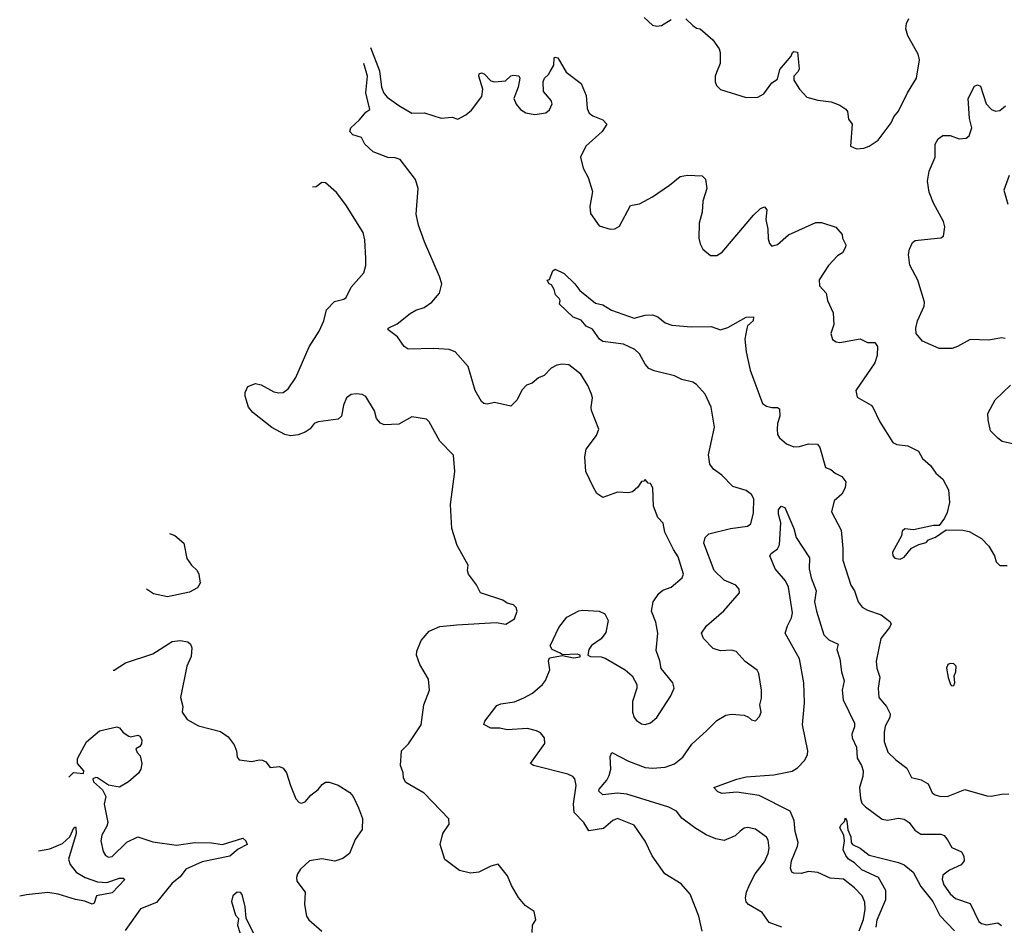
# Model space of a CAD drawing. Extents: x 2133461 to 2293071, y 753526 to 916327.
# Tile 310 of 459: x 2177931 to 2183290, y 891635 to 896563. Entities that reach past the tile are written whole.
import ezdxf

# ---------------------------------------------------------------- set-up
doc = ezdxf.new("R2010")
doc.units = 0

msp = doc.modelspace()

# ---------------------------------------------------------------- linework, layer by layer
at = {"layer": '0CON10XD'}
for points in [[(2181330, 896575), (2181375, 896533.8), (2181398.3, 896528.3), (2181425, 896531.2), (2181476.6, 896563.4)], [(2181557.4, 896567.4), (2181595, 896531.2), (2181615, 896516.7), (2181635, 896512.5), (2181703.2, 896453.2), (2181738, 896405), (2181744.2, 896385), (2181744, 896325), (2181724, 896275), (2181716.2, 896255), (2181716.2, 896225), (2181724.2, 896204.2), (2181745, 896184), (2181885, 896140), (2181947.9, 896142.1), (2181980.9, 896159.1), (2182025, 896220), (2182055, 896240), (2182068.8, 896291.2), (2182130, 896365), (2182137.5, 896385), (2182145, 896390), (2182165, 896386.7), (2182174, 896295), (2182168.8, 896281.2), (2182143.8, 896255), (2182144.3, 896234.3), (2182176.2, 896185), (2182215, 896142), (2182275.6, 896125.6), (2182346.8, 896116.8), (2182395, 896098.8), (2182427, 896077), (2182436.4, 896063.6), (2182442.3, 896022.3), (2182461.2, 895995), (2182453.3, 895875), (2182485, 895860), (2182525, 895863.8), (2182555, 895874), (2182603.2, 895906.8), (2182675, 896001.2), (2182688, 896035), (2182714.1, 896065.9), (2182764, 896165), (2182811.4, 896245), (2182829.2, 896345), (2182822, 896375), (2182764.2, 896475), (2182754.2, 896514.2), (2182757.7, 896542.3), (2182771.2, 896568.8)], [(2179839.7, 896411.3), (2179889.2, 896285), (2179899.6, 896195), (2179913, 896163), (2179932, 896142), (2179995, 896096.4), (2180065, 896054.4), (2180135, 896057.1), (2180225, 896027.5), (2180285, 896032.5), (2180315, 896022.5), (2180360, 896045), (2180389.3, 896070.7), (2180446.2, 896145), (2180451.2, 896185), (2180430, 896255), (2180431.2, 896268.8), (2180445, 896273.3), (2180458.8, 896268.8), (2180495, 896231.2), (2180515, 896224), (2180575, 896231.2), (2180605, 896257.5), (2180618.3, 896261.7), (2180648.3, 896258.3), (2180652.5, 896245), (2180643.3, 896195), (2180621.2, 896135), (2180634.2, 896104.2), (2180656.7, 896075), (2180685, 896056.2), (2180735, 896048), (2180795, 896056.2), (2180815, 896072.5), (2180828.8, 896105), (2180823.6, 896123.6), (2180782.3, 896172.3), (2180780, 896225), (2180786.7, 896245), (2180810, 896265), (2180818, 896282), (2180837.5, 896315), (2180840, 896355), (2180845, 896360), (2180860, 896355), (2180905, 896277.5), (2180987.5, 896215), (2181015, 896150), (2181019.3, 896079.3), (2181030, 896055), (2181050, 896040), (2181105, 896018.8), (2181126.7, 895995), (2181102, 895955), (2181012, 895875), (2180983.8, 895815), (2180997.5, 895755), (2181026, 895705), (2181048.3, 895628.3), (2181034.2, 895545.8), (2181037.7, 895507.7), (2181085, 895441.2), (2181145, 895423.8), (2181170, 895425), (2181195, 895440), (2181255, 895552.5), (2181305, 895561.2), (2181375, 895598.6), (2181468.2, 895661.8), (2181525, 895709.2), (2181565, 895717.5), (2181645, 895713.8), (2181663.3, 895695), (2181670.6, 895645), (2181650, 895575), (2181645.9, 895515.9), (2181628.6, 895455), (2181628, 895375), (2181634.2, 895344.2), (2181648.8, 895315), (2181690.5, 895280.5), (2181725, 895280), (2181755, 895298.8), (2181925, 895500), (2181963.8, 895535), (2181985, 895543.8), (2181997.7, 895527.7), (2181992, 895475), (2182003.8, 895423.8), (2182005, 895370), (2182011.2, 895345), (2182025, 895330), (2182055, 895340), (2182115, 895392.9), (2182265, 895460), (2182295, 895460), (2182373.9, 895433.9), (2182407.5, 895395), (2182410, 895375), (2182427, 895337), (2182426, 895325), (2182410, 895295), (2182382.3, 895277.7), (2182332.5, 895225), (2182282.3, 895147.7), (2182284.2, 895115), (2182302, 895095), (2182320, 895075), (2182327.5, 895035), (2182357.7, 894967.7), (2182362, 894905), (2182346.7, 894855), (2182355, 894822.5), (2182375, 894810), (2182395, 894806.7), (2182505.9, 894825.9), (2182545, 894806.7), (2182585, 894806.7), (2182600, 894785), (2182598, 894735), (2182585.8, 894695), (2182481.2, 894545), (2182489.3, 894509.3), (2182565, 894466.2), (2182575, 894453.8), (2182613.3, 894375), (2182683.1, 894263.1), (2182705, 894250.8), (2182764.1, 894244.1), (2182822.5, 894215), (2182844.3, 894174.3), (2182887.7, 894137.7), (2182916.7, 894095), (2182955, 894062.5), (2182986.7, 894005), (2182991.2, 893935), (2182979.3, 893880.7), (2182965, 893850), (2182935, 893810), (2182905, 893810), (2182795, 893786.7), (2182748.3, 893791.7), (2182735, 893780), (2182731.2, 893755), (2182682, 893665), (2182684, 893645), (2182695, 893633.3), (2182723, 893627), (2182745, 893638.8), (2182785, 893686.7), (2182825, 893706.7), (2182865, 893717.5), (2182876.7, 893733.3), (2182915, 893747.5), (2182973, 893787), (2183065, 893786), (2183098.8, 893778.8), (2183165, 893740), (2183205, 893698.8), (2183236.2, 893645), (2183245, 893612.5), (2183265, 893592.5), (2183305, 893592.5)], [(2180946.1, 892296.1), (2180960, 892395), (2180951.9, 892431.9), (2180941.2, 892445), (2180915, 892457.5), (2180727.5, 892505), (2180712, 892515), (2180789.4, 892625), (2180786.9, 892655), (2180765, 892681.9), (2180744.1, 892694.1), (2180695, 892706.7), (2180585, 892698.9), (2180545, 892707.8), (2180495, 892707.5), (2180457, 892727), (2180462, 892745), (2180528.3, 892831.7), (2180549.1, 892840.9), (2180625, 892850.6), (2180675, 892871.9), (2180721.7, 892898.3), (2180776, 892945), (2180793.4, 892966.6), (2180815.7, 893025), (2180810, 893075), (2180815, 893091.2), (2180885, 893103.8), (2180945, 893090), (2180982.5, 893095), (2180982.5, 893105), (2180965, 893110.8), (2180886.2, 893106.2), (2180872.5, 893115), (2180828.8, 893135), (2180818.1, 893155), (2180865, 893256.2), (2180908.3, 893311.7), (2180974.2, 893345.8), (2180995, 893350), (2181085, 893344.2), (2181115, 893330), (2181134.2, 893294.2), (2181121.7, 893228.3), (2181095, 893194.2), (2181042.9, 893157.1), (2181028.9, 893135), (2181023.8, 893105), (2181037.6, 893097.6), (2181095.4, 893095.4), (2181118, 893088), (2181226.7, 893025), (2181265, 892993.3), (2181290, 892945), (2181290, 892925), (2181266.8, 892853.2), (2181266.1, 892793.9), (2181275.8, 892765.8), (2181288.8, 892748.8), (2181315, 892731.2), (2181335, 892728), (2181365, 892737.5), (2181398.1, 892765), (2181475.5, 892884.5), (2181494, 892925), (2181486.2, 892955), (2181422.3, 893032.3), (2181415.8, 893075), (2181395, 893130), (2181404.4, 893225), (2181394, 893285), (2181370, 893345), (2181379.2, 893395), (2181408.9, 893441.1), (2181431.7, 893458.3), (2181476.7, 893475), (2181537.5, 893525), (2181543.3, 893545), (2181515, 893640), (2181489.1, 893679.1), (2181442.9, 893775), (2181433.3, 893823.3), (2181404.1, 893854.1), (2181381.2, 893915), (2181377.5, 894015), (2181365, 894040), (2181351.7, 894041.7), (2181335, 894060), (2181328.3, 894051.7), (2181315, 894050), (2181295, 894020), (2181267, 893993), (2181245, 893987.5), (2181185, 893992.5), (2181105, 893963.3), (2181072.5, 893985), (2181051.7, 894021.7), (2181012.9, 894105), (2181007.1, 894185), (2181015, 894226.7), (2181070.5, 894299.5), (2181083.8, 894335), (2181043.9, 894436.1), (2181040.8, 894455), (2181048.6, 894505), (2181042.9, 894525), (2181022.7, 894572.7), (2180985, 894633.3), (2180920, 894685), (2180885, 894688), (2180855, 894683.8), (2180823, 894667), (2180785, 894626.7), (2180755, 894613.3), (2180720, 894585), (2180690, 894575), (2180665, 894547.5), (2180638.8, 894495), (2180605, 894460), (2180515, 894480), (2180475, 894470), (2180458, 894475), (2180445, 894485.8), (2180410, 894545), (2180372, 894675), (2180302, 894755), (2180267.8, 894767.8), (2180184.4, 894774.4), (2180045, 894770), (2180022.9, 894785), (2179987.1, 894837.1), (2179936.2, 894875), (2179936.7, 894885), (2179985, 894907.5), (2180056.7, 894965), (2180087, 894983), (2180132.4, 894997.6), (2180174.6, 895025.4), (2180215.6, 895075), (2180228.1, 895125), (2180216.9, 895165), (2180133.8, 895353.8), (2180102.2, 895445), (2180088.6, 895505), (2180099.1, 895645), (2180085, 895693.8), (2180002.3, 895802.3), (2179975, 895812), (2179935, 895812.9), (2179854.3, 895844.3), (2179810, 895885), (2179791.7, 895921.7), (2179745, 895936.2), (2179728.8, 895955), (2179733.3, 895975), (2179781.2, 896018.8), (2179815, 896060), (2179837.5, 896075), (2179814.2, 896165.8), (2179823.9, 896256.1), (2179804.1, 896325.2)], [(2183295, 894828.6), (2183275, 894831.4), (2183205, 894818.6), (2183105, 894822.9), (2183035, 894784.4), (2183005.4, 894774.6), (2182935, 894773.1), (2182845, 894814.2), (2182810.8, 894855), (2182808.6, 894885), (2182816.9, 894925), (2182854.4, 895005), (2182855.6, 895025), (2182818.6, 895145), (2182775, 895227.5), (2182769.2, 895285), (2182773.9, 895313.9), (2182789.5, 895350.5), (2182805, 895362), (2182925, 895374), (2182945, 895376.2), (2182958.8, 895385), (2182966.5, 895435), (2182958.8, 895465), (2182905.5, 895565), (2182881.9, 895625), (2182872.7, 895685), (2182881.1, 895738.9), (2182914.2, 895815), (2182912.9, 895885), (2182929.2, 895915), (2182955, 895932.5), (2182995, 895932.9), (2183045, 895914.4), (2183082.1, 895917.9), (2183098.7, 895931.3), (2183113.1, 895975), (2183100.9, 896025), (2183093.8, 896135), (2183128, 896202), (2183145, 896209.2), (2183160.9, 896200.9), (2183190.8, 896105), (2183220, 896075), (2183242.5, 896065), (2183265, 896069.2), (2183295.8, 896095)], [(2180720, 891595), (2180722.5, 891635), (2180741.2, 891665), (2180730.7, 891710.7), (2180682.3, 891742.3), (2180646.4, 891786.4), (2180608.3, 891851.7), (2180586.7, 891905), (2180535, 891967.5), (2180495, 891956.7), (2180430, 891925), (2180385, 891918.8), (2180325, 891933.3), (2180245, 891992.5), (2180218.8, 892075), (2180233.3, 892135), (2180268.8, 892185), (2180267.5, 892215), (2180133.4, 892353.4), (2180032.3, 892412.3), (2180020, 892435), (2180018.8, 892465), (2180003.9, 892503.9), (2180008.8, 892585), (2180047.3, 892622.7), (2180116.7, 892725), (2180131.2, 892835), (2180161.2, 892915), (2180156, 892975), (2180108.8, 893055), (2180090.8, 893105), (2180092.9, 893127.1), (2180115.9, 893184.1), (2180160, 893235), (2180218.3, 893261.7), (2180309.5, 893269.5), (2180525, 893283.3), (2180576.4, 893273.6), (2180625, 893303.3), (2180638.8, 893345), (2180633.6, 893363.6), (2180618.3, 893378.3), (2180585, 893387.5), (2180560, 893405), (2180440, 893445), (2180417.3, 893487.3), (2180374, 893545), (2180368.8, 893565), (2180372.5, 893595), (2180312.3, 893702.3), (2180283.8, 893795), (2180276, 893925), (2180299.2, 894105), (2180292.5, 894192.5), (2180218.6, 894268.6), (2180159.2, 894375), (2180145, 894389.2), (2180065, 894401.2), (2179995, 894361.2), (2179915, 894357.5), (2179895, 894366.7), (2179873, 894393), (2179862.5, 894435), (2179815, 894512.5), (2179795, 894523.3), (2179763, 894527), (2179735, 894523.3), (2179710, 894505), (2179693.9, 894466.1), (2179683.3, 894405), (2179665, 894388.8), (2179555, 894374.4), (2179534, 894365), (2179512.7, 894337.3), (2179485, 894318.8), (2179446, 894304), (2179405, 894298.8), (2179375, 894306.2), (2179304.3, 894344.3), (2179200, 894425), (2179176.2, 894455), (2179158.8, 894515), (2179158.8, 894535), (2179173.6, 894566.4), (2179215, 894582.5), (2179245, 894576.7), (2179315, 894538.8), (2179342.3, 894532.3), (2179365, 894534), (2179392, 894555), (2179435, 894616.2), (2179506.9, 894783.1), (2179561.7, 894868.3), (2179586.9, 894925), (2179601.2, 894985), (2179645, 895030), (2179695, 895042.9), (2179708.3, 895051.7), (2179735, 895106.7), (2179804.3, 895185.7), (2179814.2, 895225), (2179815.7, 895264.3), (2179810, 895365), (2179800, 895405), (2179705.6, 895555), (2179655, 895622), (2179595, 895676), (2179575, 895676.2), (2179545, 895654), (2179525.6, 895651.2)], [(2183315.8, 895715), (2183288, 895635), (2183309.5, 895559.5)], [(2182080, 891625), (2182010.2, 891650.2), (2181972, 891705), (2181897.5, 891747.5), (2181885, 891762.5), (2181882, 891785), (2181887.5, 891815), (2181902.9, 891855), (2181934.4, 891915), (2181985, 891980.8), (2182004.5, 892025), (2182009.5, 892055), (2182005, 892097.5), (2181995.7, 892115), (2181935, 892158.6), (2181893, 892167), (2181875, 892164.2), (2181852, 892148), (2181825, 892122.5), (2181765, 892096), (2181720, 892105), (2181667.3, 892127.3), (2181605, 892165.7), (2181535, 892218.1), (2181506.4, 892256.4), (2181465, 892278.2), (2181235, 892349.1), (2181185, 892353.4), (2181105.3, 892344.7), (2181083.3, 892365), (2181084.5, 892375.5), (2181126.2, 892425), (2181139, 892451), (2181147.8, 892485), (2181145.6, 892554.4), (2181154.1, 892575.9), (2181245, 892528.2), (2181335, 892494.1), (2181375, 892489.2), (2181445, 892495.4), (2181495, 892513.8), (2181540.6, 892549.4), (2181588.9, 892621.1), (2181670.8, 892695), (2181725, 892750), (2181775, 892778), (2181805, 892784), (2181875, 892778.8), (2181898.3, 892768.3), (2181915, 892752.5), (2181935, 892747.5), (2181958.3, 892771.7), (2181965.8, 892795), (2181960, 892835), (2181968.3, 892871.7), (2181968.1, 892915), (2181954.3, 893004.3), (2181945, 893023.8), (2181880.5, 893070.5), (2181830, 893125), (2181805, 893131.5), (2181745, 893127.8), (2181705, 893141.9), (2181652, 893195), (2181641.2, 893225), (2181670, 893265), (2181763, 893347), (2181848.8, 893445), (2181846.2, 893465), (2181828.8, 893485), (2181765, 893513.5), (2181711.2, 893565), (2181655.5, 893714.5), (2181661.1, 893745), (2181682.5, 893765), (2181800, 893795), (2181893, 893807), (2181911.1, 893818.9), (2181925, 893880), (2181926.7, 893955), (2181915, 893980), (2181885, 894001.4), (2181813.3, 894023.3), (2181753.1, 894085), (2181706.5, 894116.5), (2181686.5, 894145), (2181679.5, 894195), (2181712.7, 894345), (2181694.5, 894455), (2181662.2, 894525), (2181615, 894577.1), (2181595, 894590), (2181535, 894604.2), (2181495, 894624.4), (2181385, 894651.5), (2181356.2, 894665), (2181335, 894688.8), (2181305.3, 894745.3), (2181278.9, 894768.9), (2181218.1, 894798.1), (2181105, 894811.1), (2181087.1, 894825), (2181049.3, 894879.3), (2181015, 894896.2), (2180987.6, 894927.6), (2180944, 894945), (2180870, 895015), (2180872.5, 895035), (2180867.5, 895045), (2180847.5, 895065), (2180840, 895095), (2180825, 895120), (2180812.5, 895125), (2180802.5, 895145), (2180815, 895150), (2180833, 895197), (2180845, 895206.2), (2180895, 895182), (2180952.5, 895125), (2180979.1, 895089.1), (2181065, 895021.2), (2181105, 895012), (2181152.3, 894982.3), (2181275, 894938.1), (2181335, 894955.7), (2181375, 894957.5), (2181405, 894945.7), (2181444.3, 894914.3), (2181480.9, 894900.9), (2181585, 894892.2), (2181695, 894892.7), (2181745, 894875.5), (2181785, 894887.8), (2181885, 894944), (2181925, 894946.7), (2181924, 894925), (2181893.1, 894896.9), (2181887.9, 894882.1), (2181878.2, 894825), (2181884.4, 894755.6), (2181906.9, 894655), (2181974.3, 894475), (2181995, 894460), (2182025, 894452.5), (2182055, 894453.3), (2182066, 894445), (2182068.5, 894405), (2182055.5, 894365), (2182053.3, 894335), (2182056.4, 894306.4), (2182067, 894287), (2182104.2, 894255), (2182145, 894239.1), (2182175, 894239.6), (2182225, 894254.5), (2182272.5, 894252.5), (2182285.5, 894235), (2182316.7, 894126.7), (2182345.7, 894115.7), (2182370, 894095), (2182405, 894077.5), (2182427.7, 894047.7), (2182424.2, 894015), (2182405, 893981.2), (2182364.3, 893945), (2182350, 893885), (2182401.9, 893785), (2182411.8, 893685), (2182411.2, 893621.2), (2182455.6, 893485), (2182474.6, 893454.6), (2182494.6, 893394.6), (2182516.1, 893366.1), (2182545, 893350), (2182620, 893325), (2182667.6, 893287.6), (2182674.2, 893275), (2182665.6, 893255), (2182617.3, 893195), (2182593.2, 893073.2), (2182595.8, 893035), (2182611.9, 892985), (2182602.9, 892925), (2182606.9, 892875), (2182649.2, 892825), (2182668.5, 892785), (2182667.5, 892765), (2182642.3, 892717.7), (2182635.5, 892685), (2182636.7, 892635), (2182656.9, 892576.9), (2182700, 892535), (2182759.7, 892489.7), (2182785, 892440), (2182837.3, 892427.3), (2182875.6, 892405.6), (2182896.7, 892356.7), (2182914.6, 892344.6), (2182945, 892336.4), (2182985, 892338.5), (2183075, 892374.4), (2183195, 892339.2), (2183217.7, 892337.7), (2183275, 892348.8), (2183315, 892350)], [(2183335, 894254.2), (2183277.9, 894267.9), (2183254, 894285), (2183215.7, 894325.7), (2183201.4, 894385), (2183200.3, 894419.7), (2183240, 894495), (2183323.3, 894575)], [(2182500.4, 891605), (2182523.7, 891666.3), (2182533.1, 891723.1), (2182531.1, 891761.1), (2182515.6, 891795), (2182475, 891838.1), (2182415, 891885.5), (2182342.1, 891892.1), (2182275, 891923.1), (2182225, 891927.3), (2182185, 891917.5), (2182145, 891918.6), (2182134, 891925), (2182126.7, 891946.7), (2182132.5, 891985), (2182165.3, 892064.7), (2182167.5, 892085), (2182152.3, 892145), (2182146, 892205), (2182125.2, 892255.2), (2181955, 892340.8), (2181835, 892359.3), (2181755, 892352.2), (2181731.5, 892361.5), (2181710, 892385), (2181835, 892430.9), (2181885, 892443.1), (2182035, 892452.9), (2182135, 892473.3), (2182165, 892492.5), (2182205, 892534.3), (2182219.1, 892565), (2182220.9, 892585), (2182191.8, 892725), (2182202, 892845), (2182198.5, 892955), (2182176.2, 893085), (2182098, 893225), (2182109.4, 893265), (2182132.2, 893307.8), (2182137.7, 893335), (2182115.5, 893475), (2182099.1, 893509.1), (2182042.1, 893575), (2182013.8, 893645), (2182021.3, 893658.7), (2182055, 893684.3), (2182066.5, 893705), (2182074.4, 893825), (2182061.5, 893871.5), (2182061.8, 893895), (2182075, 893916), (2182095, 893908), (2182143.8, 893793.8), (2182156.7, 893745), (2182230, 893635), (2182228.1, 893575), (2182239.5, 893525), (2182265.6, 893455.6), (2182256.5, 893395), (2182268.5, 893345), (2182308.6, 893215), (2182335, 893187.5), (2182386.2, 893165), (2182379.4, 893135), (2182395.5, 893085), (2182404.6, 893015), (2182419.1, 892965), (2182407.2, 892915), (2182412.2, 892862.2), (2182475.5, 892735), (2182475.4, 892715), (2182459.6, 892675), (2182461.2, 892655), (2182486, 892605), (2182489.2, 892545), (2182512.1, 892505), (2182521.2, 892475), (2182520.4, 892445), (2182502.3, 892385), (2182506.7, 892325), (2182515, 892300), (2182535, 892279.1), (2182625, 892213.3), (2182655, 892207.3), (2182715, 892217.5), (2182745, 892213.1), (2182772.9, 892195), (2182802.7, 892152.7), (2182835, 892130), (2182945, 892131.1), (2182963.4, 892123.4), (2182980.9, 892100.9), (2183005, 892059.2), (2183056.2, 892035), (2183070.5, 892010.5), (2183072, 891985), (2183055, 891964.2), (2182992, 891935), (2182955, 891908), (2182951.5, 891885), (2182961.1, 891855), (2182995, 891806.2), (2183025, 891781.2), (2183105, 891752.9), (2183151.9, 891655), (2183165, 891644.4), (2183192.7, 891637.3), (2183255, 891648.8), (2183275, 891633.3)], [(2178747.3, 893767.6), (2178775.5, 893755.5), (2178823.8, 893715), (2178841.2, 893631.2), (2178866, 893595), (2178897.5, 893565), (2178906.7, 893545), (2178914, 893496), (2178899.1, 893470.9), (2178855, 893448), (2178735, 893422.2), (2178658.9, 893438.9), (2178621.9, 893464.2)], [(2178439.6, 893023.1), (2178445, 893023.8), (2178506.4, 893063.6), (2178655, 893112), (2178760.9, 893179.1), (2178805, 893184.4), (2178846.7, 893176.7), (2178860, 893165), (2178868.9, 893145), (2178865, 893097.5), (2178840.5, 893045), (2178807.1, 892875), (2178820, 892825), (2178816.2, 892795), (2178843.3, 892755), (2178905, 892720), (2179025, 892688.8), (2179065, 892661.2), (2179097.9, 892617.9), (2179111.2, 892585), (2179115, 892550), (2179126.2, 892536.2), (2179194, 892526), (2179235, 892535.7), (2179252.7, 892532.7), (2179270, 892525), (2179295, 892494), (2179345, 892498.8), (2179365, 892490), (2179383.9, 892463.9), (2179404.2, 892395), (2179435, 892322.5), (2179453, 892303), (2179465, 892300), (2179485, 892306.7), (2179515, 892343.3), (2179555, 892373.3), (2179578.3, 892401.7), (2179595, 892413.3), (2179615, 892413.3), (2179665, 892397.5), (2179727.9, 892357.9), (2179745.5, 892335.5), (2179774.4, 892274.4), (2179796.7, 892216.7), (2179795.9, 892155.9), (2179757.3, 892102.7), (2179726.7, 892025), (2179690.7, 891999.3), (2179645.8, 891984.2), (2179575, 891996.8), (2179509.2, 891985), (2179460.2, 891939.8), (2179443.1, 891915), (2179436.9, 891895), (2179439.4, 891875), (2179484.2, 891815), (2179481.2, 891748.8), (2179492.9, 891685), (2179505.6, 891665.6), (2179575, 891603.3)], [(2183005, 892937.5), (2183015, 892940), (2183020, 892955), (2183017, 892993), (2183026.2, 893015), (2183027.5, 893045), (2183015, 893057.5), (2182995, 893060), (2182983.3, 893055), (2182976.2, 893035), (2182983.6, 892983.6), (2182997.5, 892945), (2183005, 892937.5)], [(2178199.3, 892441.4), (2178224.1, 892465.9), (2178279.1, 892460.9), (2178280.6, 892475), (2178245.6, 892515), (2178245, 892543.3), (2178295, 892634.2), (2178365, 892692.5), (2178460, 892715), (2178475, 892709.2), (2178495, 892684), (2178525, 892663.8), (2178535, 892660), (2178575, 892668.8), (2178585, 892663.3), (2178595.6, 892645), (2178595, 892622.5), (2178585, 892607.5), (2178563.3, 892595), (2178570, 892575), (2178586.7, 892556.7), (2178596.2, 892515), (2178591.4, 892485), (2178577.2, 892462.8), (2178524, 892415), (2178475, 892387.5), (2178415, 892397.5), (2178355, 892436.7), (2178345, 892438.8), (2178328.8, 892431.2), (2178332.7, 892415), (2178382, 892372), (2178400.6, 892335), (2178390.4, 892295), (2178411.3, 892195), (2178406.3, 892173.7), (2178378.2, 892125), (2178372.6, 892095), (2178385, 892036.7), (2178398, 892015), (2178415, 892005.7), (2178435, 892008.9), (2178515, 892087.1), (2178575, 892115.7), (2178655, 892088.9), (2178785, 892070.5), (2178885, 892085.8), (2178975, 892083.1), (2179035, 892074.5), (2179145, 892109.4), (2179162.2, 892095), (2179170, 892075), (2179120.2, 892049.8), (2179075, 892010.9), (2178925, 891979.7), (2178835, 891939.6), (2178805, 891898.9), (2178761.4, 891865), (2178675, 891759.4), (2178588.6, 891725), (2178505, 891606.2)], [(2181646.1, 891603.9), (2181627.1, 891685), (2181580, 891805), (2181531.3, 891861.3), (2181442, 891915), (2181372.6, 892012.6), (2181335, 892092), (2181275, 892179.2), (2181185, 892216.4), (2181160, 892205), (2181107.7, 892162.3), (2181028.3, 892148.3), (2181002, 892195), (2180949.1, 892249.1), (2180946.1, 892296.1)], [(2182593, 891625), (2182597.8, 891665), (2182645.6, 891775), (2182644.8, 891824.8), (2182604.8, 891894.8), (2182515, 891937.7), (2182475.2, 891975.2), (2182441.8, 891995), (2182426.7, 892015), (2182412.1, 892045), (2182419.5, 892095), (2182416.7, 892125), (2182394.4, 892165), (2182400, 892180), (2182419.7, 892200.3), (2182425, 892220), (2182433, 892203), (2182437.5, 892155), (2182454.1, 892115.9), (2182455.9, 892085.9), (2182463.8, 892075), (2182505, 892054.3), (2182555, 892016.5), (2182715, 891976.9), (2182745, 891963.1), (2182793.8, 891925), (2182835.3, 891845.3), (2182901.8, 891765), (2182938.8, 891688.8), (2183018.9, 891605)], [(2178033.6, 892040.4), (2178095, 892051.4), (2178165, 892080.8), (2178205, 892116.7), (2178225, 892166.2), (2178235, 892170), (2178237.1, 892165), (2178238.1, 892135), (2178197.1, 891995), (2178206.7, 891966.7), (2178238, 891925), (2178287.1, 891895), (2178355, 891870.8), (2178405, 891867.6), (2178475, 891891.5), (2178495, 891891.2), (2178503.3, 891885), (2178435, 891812.2), (2178350, 891795), (2178336.7, 891755), (2178325, 891749.5), (2178286.6, 891766.6), (2178235, 891775.2), (2178141.4, 891805), (2178085, 891814.2), (2177968.9, 891801.1), (2177931.2, 891792.7)], [(2179185, 891450), (2179208.3, 891481.7), (2179220, 891515), (2179219.3, 891559.3), (2179163, 891673), (2179157.5, 891735), (2179141.7, 891801.7), (2179132.7, 891812.7), (2179115, 891815.6), (2179090.8, 891795), (2179083.8, 891765), (2179105, 891690), (2179121.7, 891671.7), (2179117.5, 891635), (2179130, 891595), (2179122.5, 891555), (2179123.6, 891503.6), (2179135, 891480), (2179165, 891450), (2179185, 891450)]]:
    msp.add_lwpolyline(points, dxfattribs=at)

doc.saveas('drawing.dxf')
